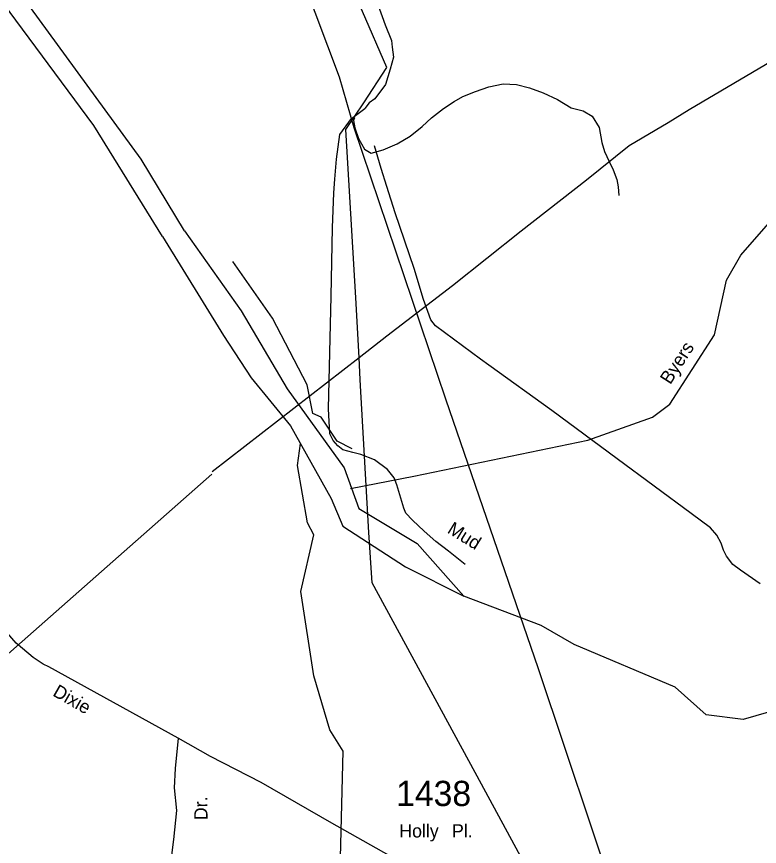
# Model space of a CAD drawing. Extents: x 884530 to 1028605, y 526725 to 653634.
# Drawn here: x 956049 to 959730, y 610063 to 614175 of the extents above; entities that cross this region are included whole.
import ezdxf

# ---------------------------------------------------------------- set-up
doc = ezdxf.new("R2010")
doc.units = 0
for name, color, linetype in [('Exist Hydrographic Bay Label', 7, 'Continuous'), ('Exist Hydrographic Creek Double Shore', 7, 'Continuous'), ('Exist Hydrographic Creek Single Shore', 7, 'Continuous'), ('Exist Hydrographic Creek Single Shore Label', 7, 'Continuous'), ('Exist Hydrographic Misc Water Feature', 7, 'Continuous'), ('Exist Railroad Mainline', 7, 'Continuous'), ('Exist Road Non-System Type 51', 7, 'Continuous'), ('Exist Road Primary US Attributed', 7, 'Continuous'), ('Exist Road Primary US Label', 7, 'Continuous'), ('Exist Road Secondary Type 51 Attributed', 7, 'Continuous'), ('Exist Road Secondary Type 51 Label', 7, 'Continuous'), ('Exist Road Secondary Type 51 Number Label', 7, 'Continuous'), ('Exist Utilities Electrical Transmission Line', 7, 'Continuous')]:
    doc.layers.add(name, color=color, linetype=linetype)

msp = doc.modelspace()

# ---------------------------------------------------------------- linework, layer by layer
at = {"layer": 'Exist Hydrographic Bay Label'}
for points in [[(956879.9, 613114.1), (956665.5, 613469.2), (956027.8, 614345.1), (955758.6, 614639.4), (955266.6, 615085.3), (955025.2, 615189.8), (954810.8, 615464.8), (954528.4, 615644.1), (954508.8, 615628.2)], [(956771.8, 613085.3), (956431.3, 613635), (955948.5, 614287.4), (955682, 614548.7), (955144.1, 615016.8), (955007.2, 615106.9), (954753.3, 615356.4), (954449.2, 615549.4), (954394.5, 615598.4)]]:
    msp.add_lwpolyline(points, dxfattribs=at)
at = {"layer": 'Exist Hydrographic Creek Double Shore'}
for points in [[(956771.8, 613085.3), (957074.4, 612595), (957211.3, 612385.9), (957405.9, 612148), (957607.7, 611787.5), (957665.3, 611650.6), (957975.2, 611448.7), (958265.2, 611303.8)], [(956879.9, 613114.1), (957160.9, 612717.6), (957389.7, 612331.1), (957672.5, 611938.9), (957744.6, 611737.1), (958032.8, 611564), (958265.2, 611303.8)]]:
    msp.add_lwpolyline(points, dxfattribs=at)
at = {"layer": 'Exist Hydrographic Creek Single Shore'}
for points in [[(957703.1, 611837.3), (958016.6, 611898.6), (958879.6, 612076), (959200.5, 612190.9), (959286, 612254.8), (959506.5, 612598.3), (959565.8, 612869.5), (959636.9, 612992.7), (959992.6, 613399), (960095.6, 613479)], [(957516.5, 612208.3), (957488.1, 612350), (957316.2, 612681.6), (957119.7, 612961.2)], [(957649.4, 609810), (957667, 610534.9), (957600.5, 610641.2), (957521.2, 610908), (957456.3, 611326.1), (957520.8, 611607.7), (957489.5, 611667.3), (957441, 611950.6), (957455.1, 612060)], [(961528.3, 609804.5), (961344, 610018.3), (961317.3, 610219), (961119.1, 610402.1), (960959, 610493.7), (960928.5, 610684.4), (960852.2, 610760.7), (960760.8, 610768.3), (960426.3, 610748.6), (959825.7, 610744.2), (959648.9, 610692), (959466.2, 610715.4), (959312.5, 610853), (958811, 611063.3), (958647.7, 611158.5), (958265.2, 611303.8)]]:
    msp.add_lwpolyline(points, dxfattribs=at)
at = {"layer": 'Exist Hydrographic Misc Water Feature'}
msp.add_lwpolyline([(957710.7, 612033.8), (957636.8, 612071.4), (957557.7, 612191), (957516.5, 612208.3)], dxfattribs=at)
at = {"layer": 'Exist Railroad Mainline'}
msp.add_lwpolyline([(956596.9, 616865.8), (956722.4, 616522.8), (956786, 616333.6), (957103.5, 615351.5), (957214.6, 615039.4), (957468.6, 614352.1), (957647.3, 613876.8), (957720.1, 613626), (958173.8, 612281.6), (958632.5, 610944.6), (959028.2, 609766.2)], dxfattribs=at)
at = {"layer": 'Exist Road Non-System Type 51'}
for points in [[(957723.5, 613673.1), (957717.9, 613660.6), (957724.7, 613623.7), (957743.5, 613570.8), (957773.3, 613519.3), (957805, 613499.4), (957864.5, 613515.3), (957934, 613545.1), (957999.4, 613582.7), (958059, 613630.4), (958104.6, 613674), (958164.2, 613719.7), (958217.7, 613755.4), (958259.4, 613779.2), (958322.9, 613805), (958388.4, 613826.8), (958459.5, 613841.5), (958526.2, 613838.3), (958589.7, 613822.4), (958657.8, 613797.9), (958728.3, 613764.7), (958797.3, 613723.6), (958856.8, 613707.8), (958900.3, 613681.8), (958935.6, 613625.7), (958948.1, 613551), (958962.7, 613507.6), (958985.4, 613457.8), (959004.1, 613416.3), (959022.7, 613368.6), (959028.9, 613332.1), (959032.3, 613288.1)], [(958272.2, 611459.6), (958188.5, 611526.5), (958126, 611574.6), (958067.8, 611624.7), (958009.7, 611680.7), (957976.8, 611714), (957967.7, 611740.2), (957933.6, 611855.5), (957918.9, 611890), (957886.3, 611931.3), (957821.9, 611979.4), (957754.8, 612005.7), (957715, 612015.1), (957665.4, 612028.9), (957640.2, 612047.8), (957616.9, 612074.5), (957600.2, 612107.3), (957594.5, 612231.4), (957607.7, 612789.3), (957613.5, 613129.5), (957620.4, 613302.5), (957625.5, 613370.4), (957633, 613468.5), (957650.6, 613591.8), (957708.4, 613669.8), (957773.8, 613720.1)], [(959733.9, 611364.8), (959636.2, 611432.4), (959597.1, 611459.6), (959566.6, 611500.8), (959551.6, 611531.3), (959540.6, 611565.8), (959518.1, 611606.4), (959487.4, 611641.7), (959391.8, 611713), (959024.9, 611983.8), (958700.8, 612223.2), (958388.4, 612448.1), (958347.4, 612477.6), (958125.1, 612643.5), (958102.1, 612672.1), (958065.5, 612773.5), (958018.8, 612927.3), (957924.3, 613202.6), (957882.7, 613334.3), (957855.9, 613423.3), (957821.7, 613534.4)]]:
    msp.add_lwpolyline(points, dxfattribs=at)
at = {"layer": 'Exist Road Primary US Attributed'}
for points in [[(956849.3, 610599.5), (956208.3, 610953.4), (956179.4, 610967.1), (956129.9, 610999.2), (956078.1, 611044.8), (956046.2, 611069.7), (955993.5, 611130.8), (955948.1, 611186.7), (955903.9, 611267.6), (955871.2, 611361.5)], [(957959, 609982.1), (957609.9, 610178.8), (957260.2, 610379.8), (957009.6, 610508.4), (956849.3, 610599.5)]]:
    msp.add_lwpolyline(points, dxfattribs=at)
at = {"layer": 'Exist Road Secondary Type 51 Attributed'}
for points in [[(956885.4, 616403.3), (956919.3, 616323.5), (956940, 616280.6), (957004.3, 616079.6), (957123.8, 615695.2), (957243.7, 615394.9), (957314.5, 615253.3), (957367.6, 615182.5), (957454.6, 615068.2), (957499.1, 614979.1), (957603.8, 614770.6), (957654.7, 614675.2), (957689.7, 614582.9), (957807.4, 614344.2), (957839.1, 614234.8), (957875.7, 614135.4), (957907, 614057.2), (957909.5, 614024.3), (957915.5, 613975), (957899.6, 613914.5), (957876.2, 613838.8), (957824.1, 613767.9), (957796.4, 613747.8), (957773.8, 613720.1)], [(956849.3, 610599.5), (956834.8, 610449.4), (956829, 610354.1), (956840.6, 610241.5), (956826.1, 610097.1), (956808.8, 609967.1), (956788.6, 609929.6), (956304.5, 609478.8)]]:
    msp.add_lwpolyline(points, dxfattribs=at)
at = {"layer": 'Exist Utilities Electrical Transmission Line'}
msp.add_line((957017.3, 611921.3), (957745.4, 612486.4), dxfattribs=at)
for points in [[(957745.4, 612486.4), (957729.6, 612781.2), (957680.3, 613615.5), (957769, 613748.5), (957883.1, 613922.7), (957762.7, 614201), (957522.3, 614715.7), (957145.6, 615513.1)], [(957745.4, 612486.4), (957883.2, 612593.7), (958207.9, 612842.7), (958549.6, 613113.1), (958872.6, 613366.1), (959084.5, 613536.9), (959276.6, 613650.2), (959380.9, 613714.8), (960073.5, 614123), (960482, 614359), (960907.5, 614570.6), (960985, 614611.8), (961541.2, 614892.7), (961746.9, 614995.6)], [(958674.7, 609777.3), (958320.5, 610429.1), (957810.8, 611369.4), (957793.4, 611618.2), (957751.6, 612376.1), (957745.4, 612486.4)], [(948025.7, 602913.5), (948456.6, 603716.1), (949135.7, 604568.8), (949153.4, 604586.8), (950198.6, 605596.3), (950625.4, 605887), (950705.7, 606432.8), (951806.5, 607960.9), (952496.6, 607956.3), (952684.6, 608117.9), (953412.6, 608862), (954756.6, 609915.4), (957015.4, 611908.6)]]:
    msp.add_lwpolyline(points, dxfattribs=at)

# ---------------------------------------------------------------- texts
at = {"layer": 'Exist Hydrographic Creek Single Shore Label'}
for s, rotation, p in [('Byers', 57.308, (959287.8, 612348.6)), ('Byers', 57.308, (959287.8, 612348.6)), ('Mud', 328.2463, (958178.4, 611620.1)), ('Mud', 328.2463, (958178.4, 611620.1))]:
    msp.add_text(s, height=65.62, rotation=rotation, dxfattribs=at).set_placement(p)
at = {"layer": 'Exist Road Primary US Label'}
msp.add_text('Dixie', height=65.62, rotation=330.267, dxfattribs=at).set_placement((956223.1, 610812.7))
at = {"layer": 'Exist Road Secondary Type 51 Label'}
msp.add_text('Dr.', height=65.62, rotation=90.8939, dxfattribs=at).set_placement((956995.2, 610194))
for s, p in [('Holly', (957945.2, 610107.5)), ('Pl.', (958206.2, 610107.5))]:
    msp.add_text(s, height=65.62, dxfattribs=at).set_placement(p)
at = {"layer": 'Exist Road Secondary Type 51 Number Label'}
msp.add_text('1438', height=125, dxfattribs=at).set_placement((957929.1, 610263.3))

doc.saveas('drawing.dxf')
